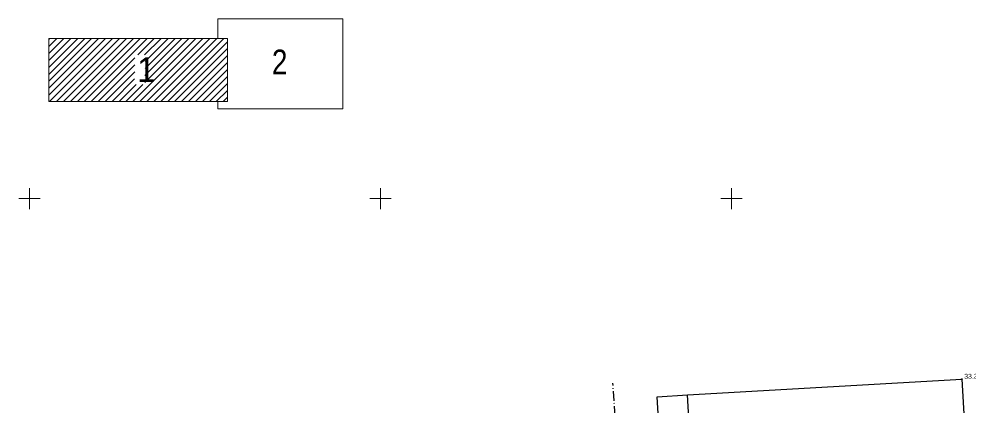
# Model space of a CAD drawing. Extents: x 380758 to 381729, y 283236 to 283533.
# Drawn here: x 381148.5 to 381283.7, y 283370.6 to 283425.6 of the extents above; entities that cross this region are included whole.
import ezdxf
from ezdxf.enums import TextEntityAlignment as Align

# ---------------------------------------------------------------- set-up
doc = ezdxf.new("R2010")
doc.units = 0
doc.header["$LTSCALE"] = 0.28
doc.linetypes.add('DOT_DASHED', pattern=[7.7, 5, -1.2, 0.3, -1.2])
for name, color, linetype, lineweight in [('29', 7, 'DOT_DASHED', 25), ('30', 7, 'Continuous', 13), ('40', 7, 'Continuous', 25), ('58', 7, 'Continuous', 25), ('63', 7, 'Continuous', 13)]:
    doc.layers.add(name, color=color, linetype=linetype, lineweight=lineweight)

msp = doc.modelspace()

# ---------------------------------------------------------------- linework, layer by layer
at = {"layer": '29'}
msp.add_line((381234.058, 283360.366), (381233.105, 283373.718), dxfattribs=at)
at = {"layer": '30'}
for points in [[(381150, 283401.5), (381150, 283400), (381150, 283398.5)], [(381200, 283401.5), (381200, 283400), (381200, 283398.5)], [(381250, 283401.5), (381250, 283400), (381250, 283398.5)], [(381148.5, 283400), (381150, 283400), (381151.5, 283400)], [(381198.5, 283400), (381200, 283400), (381201.5, 283400)], [(381248.5, 283400), (381250, 283400), (381251.5, 283400)]]:
    msp.add_lwpolyline(points, dxfattribs=at)
at = {"layer": '40'}
msp.add_lwpolyline([(381282.825, 283374.305), (381283.449, 283363.555), (381244.366, 283361.237), (381243.739, 283372.036)], close=True, dxfattribs=at)
msp.add_lwpolyline([(381240.033, 283361.466), (381239.434, 283371.786), (381243.739, 283372.036)], dxfattribs=at)
at = {"layer": '58'}
msp.add_circle((381282.825, 283374.3051), 0.0534, dxfattribs=at)
at = {"layer": '63'}
for p, q in [((381176.808, 283422.817), (381176.808, 283425.583)), ((381152.745, 283422.817), (381178.186, 283422.817)), ((381152.745, 283422.648), (381152.914, 283422.817)), ((381152.745, 283421.658), (381153.904, 283422.817)), ((381152.745, 283420.668), (381154.894, 283422.817)), ((381152.745, 283419.678), (381155.884, 283422.817)), ((381152.745, 283418.688), (381156.874, 283422.817)), ((381152.745, 283417.698), (381157.864, 283422.817)), ((381152.745, 283416.708), (381158.854, 283422.817)), ((381152.745, 283415.718), (381159.844, 283422.817)), ((381152.745, 283414.728), (381160.834, 283422.817)), ((381152.855, 283413.848), (381161.824, 283422.817)), ((381153.845, 283413.848), (381162.814, 283422.817)), ((381154.835, 283413.848), (381163.804, 283422.817)), ((381155.825, 283413.848), (381164.793, 283422.817)), ((381156.815, 283413.848), (381165.783, 283422.817)), ((381157.805, 283413.848), (381166.773, 283422.817)), ((381164.734, 283413.848), (381173.703, 283422.817)), ((381165.413, 283420.467), (381167.763, 283422.817)), ((381165.724, 283413.848), (381174.693, 283422.817)), ((381166.403, 283420.467), (381168.753, 283422.817)), ((381166.431, 283416.535), (381172.713, 283422.817)), ((381166.445, 283417.539), (381171.723, 283422.817)), ((381166.46, 283418.544), (381170.733, 283422.817)), ((381166.475, 283419.548), (381169.743, 283422.817)), ((381166.714, 283413.848), (381175.683, 283422.817)), ((381167.704, 283413.848), (381176.673, 283422.817)), ((381168.694, 283413.848), (381177.663, 283422.817)), ((381178.186, 283422.817), (381178.186, 283413.848)), ((381169.684, 283413.848), (381178.186, 283422.35)), ((381158.795, 283413.848), (381165.011, 283420.065)), ((381170.674, 283413.848), (381178.186, 283421.36)), ((381171.664, 283413.848), (381178.186, 283420.37)), ((381159.785, 283413.848), (381164.997, 283419.061)), ((381172.654, 283413.848), (381178.186, 283419.38)), ((381160.774, 283413.848), (381164.982, 283418.056)), ((381173.644, 283413.848), (381178.186, 283418.39)), ((381174.634, 283413.848), (381178.186, 283417.4)), ((381161.764, 283413.848), (381164.968, 283417.051)), ((381162.754, 283413.848), (381165.173, 283416.267)), ((381163.744, 283413.848), (381166.163, 283416.267)), ((381175.624, 283413.848), (381178.186, 283416.41)), ((381176.614, 283413.848), (381178.186, 283415.42)), ((381176.808, 283412.808), (381176.808, 283413.848)), ((381177.604, 283413.848), (381178.186, 283414.43))]:
    msp.add_line(p, q, dxfattribs=at)
for points in [[(381176.808, 283425.583), (381194.658, 283425.583), (381194.658, 283412.808), (381176.808, 283412.808)], [(381178.186, 283413.848), (381152.745, 283413.848), (381152.745, 283422.817)]]:
    msp.add_lwpolyline(points, dxfattribs=at)

# ---------------------------------------------------------------- texts
at = {"layer": '58', "width": 1.05}
msp.add_text('33.33', height=0.7, dxfattribs=at).set_placement((381283.156, 283374.346))
at = {"layer": '63'}
msp.add_text('1', height=3.5, dxfattribs=at).set_placement((381166.6188, 283416.617), align=Align.CENTER)
at = {"layer": '63', "width": 0.85}
msp.add_text('2', height=3.5, dxfattribs=at).set_placement((381185.6375, 283417.724), align=Align.CENTER)

doc.saveas('drawing.dxf')
